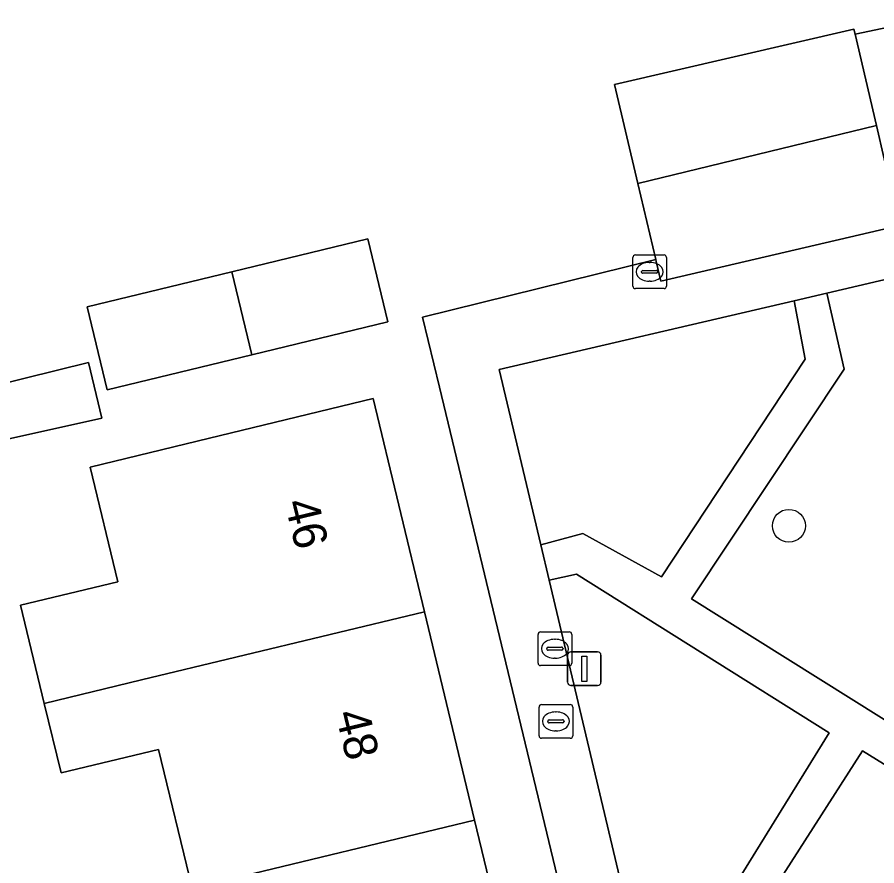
# Model space of a CAD drawing. Extents: x 157793 to 159380, y 380877 to 382313.
# Drawn here: x 158724.5 to 158750.02, y 381260.34 to 381285.54 of the extents above; entities that cross this region are included whole.
import ezdxf

# ---------------------------------------------------------------- set-up
doc = ezdxf.new("R2010")
doc.units = 0
for name, color, linetype in [('IMGEO_Boom', 7, 'Continuous'), ('IMGEO_Brandkraan', 7, 'Continuous'), ('IMGEO_Erf', 7, 'Continuous'), ('IMGEO_Groenvoorziening', 7, 'Continuous'), ('IMGEO_Kolk', 7, 'Continuous'), ('IMGEO_Lichtmast', 7, 'Continuous'), ('IMGEO_Pand', 7, 'Continuous'), ('IMGEO_Pand_nummerreeks', 7, 'Continuous'), ('IMGEO_Voetpad_open', 7, 'Continuous')]:
    doc.layers.add(name, color=color, linetype=linetype)

msp = doc.modelspace()

# ---------------------------------------------------------------- linework, layer by layer
at = {"layer": 'IMGEO_Boom'}
msp.add_circle((158747.414, 381270.434), 0.489, dxfattribs=at)
at = {"layer": 'IMGEO_Brandkraan'}
for p, q in [((158739.996, 381264.2), (158739.996, 381265.052)), ((158740.071, 381265.126), (158740.923, 381265.126)), ((158740.997, 381265.052), (158740.997, 381264.2)), ((158740.484, 381264.906), (158740.509, 381264.906)), ((158740.255, 381264.62), (158740.255, 381264.632)), ((158740.693, 381264.583), (158740.295, 381264.583)), ((158740.298, 381264.669), (158740.696, 381264.669)), ((158740.739, 381264.632), (158740.739, 381264.62)), ((158740.507, 381264.346), (158740.482, 381264.346)), ((158740.923, 381264.126), (158740.071, 381264.126))]:
    msp.add_line(p, q, dxfattribs=at)
for points in [[(158739.996, 381264.2), (158739.996, 381265.052)], [(158740.071, 381265.126), (158740.923, 381265.126)], [(158740.997, 381265.052), (158740.997, 381264.2)], [(158740.923, 381264.126), (158740.071, 381264.126)]]:
    msp.add_lwpolyline(points, dxfattribs=at)
for centre, radius, start, end in [((158740.073, 381265.05), 0.0765, 91.552, 178.448), ((158740.073, 381265.05), 0.0765, 91.552, 178.448), ((158740.921, 381265.05), 0.0765, 1.552, 88.448), ((158740.921, 381265.05), 0.0765, 1.552, 88.448), ((158740.295, 381264.629), 0.0403, 85.8775, 175.7526), ((158740.292, 381264.619), 0.0366, 178.938, 274.7102), ((158740.696, 381264.626), 0.043, 264.8664, 352.4533), ((158740.7, 381264.631), 0.0386, 1.7309, 96.639), ((158740.073, 381264.202), 0.0765, 181.552, 268.448), ((158740.073, 381264.202), 0.0765, 181.552, 268.448), ((158740.921, 381264.202), 0.0765, 271.552, 358.448), ((158740.921, 381264.202), 0.0765, 271.552, 358.448)]:
    msp.add_arc(centre, radius, start, end, dxfattribs=at)
for centre, major_axis, ratio, start_param, end_param in [((158740.483, 381264.626), (-0.387, 0.002), 0.722429, 4.712389, 7.853982), ((158740.508, 381264.626), (-0.39, 0.002), 0.717154, 1.570796, 4.712389)]:
    msp.add_ellipse(centre, major_axis=major_axis, ratio=ratio, start_param=start_param, end_param=end_param, dxfattribs=at)
at = {"layer": 'IMGEO_Erf'}
for points in [[(158742.956, 381249.954), (158737.038, 381274.547), (158736.537, 381276.628), (158743.463, 381278.339), (158742.93, 381280.601), (158742.237, 381283.539), (158749.346, 381285.185), (158749.381, 381285.036), (158751.364, 381285.449), (158748.534, 381297.44), (158746.94, 381297.085), (158745.268, 381304.094), (158744.131, 381308.881), (158714.509, 381301.828)], [(158722.845, 381274.356), (158726.619, 381275.28), (158727.019, 381273.629), (158715.806, 381271.139)]]:
    msp.add_lwpolyline(points, dxfattribs=at)
for points in [[(158730.873, 381277.978), (158734.911, 381278.957), (158735.509, 381276.493), (158731.471, 381275.514), (158727.178, 381274.473), (158726.58, 381276.937)], [(158729.696, 381259.674), (158728.697, 381263.795), (158725.803, 381263.097), (158725.306, 381265.161), (158724.604, 381268.075), (158727.491, 381268.771), (158726.665, 381272.179), (158730.207, 381273.038), (158735.066, 381274.216), (158736.592, 381267.881), (158738.083, 381261.695), (158739.573, 381255.508), (158740.9, 381250), (158741.099, 381249.175), (158732.708, 381247.241), (158732.04, 381250), (158731.531, 381252.101), (158731.195, 381253.489), (158730.13, 381257.885), (158726.42, 381256.99), (158725.989, 381258.781), (158726.536, 381258.912)]]:
    msp.add_lwpolyline(points, close=True, dxfattribs=at)
at = {"layer": 'IMGEO_Groenvoorziening'}
for points in [[(158751.367, 381273.26), (158756.186, 381274.415), (158755.132, 381278.88), (158751.034, 381277.924), (158748.544, 381277.343), (158749.053, 381275.091), (158744.52, 381268.268), (158755.879, 381261.15), (158759.193, 381261.929), (158758.3, 381265.655), (158753.438, 381264.505)], [(158747.899, 381275.385), (158747.573, 381277.117), (158738.815, 381275.074), (158740.047, 381269.872), (158741.3, 381270.203), (158743.633, 381268.917)], [(158748.612, 381264.286), (158741.107, 381268.997), (158740.297, 381268.818), (158743.025, 381257.302), (158744.511, 381257.653)], [(158755.851, 381259.88), (158749.601, 381263.751), (158745.615, 381257.524), (158748.48, 381255.982), (158749.474, 381257.504), (158753.062, 381255.441), (158753.572, 381256.253)]]:
    msp.add_lwpolyline(points, close=True, dxfattribs=at)
at = {"layer": 'IMGEO_Kolk'}
for p, q in [((158742.78, 381277.552), (158742.78, 381278.404)), ((158742.855, 381278.478), (158743.707, 381278.478)), ((158743.781, 381278.404), (158743.781, 381277.552)), ((158743.082, 381278.021), (158743.48, 381278.021)), ((158743.268, 381278.258), (158743.293, 381278.258)), ((158743.039, 381277.972), (158743.039, 381277.984)), ((158743.477, 381277.935), (158743.079, 381277.935)), ((158743.523, 381277.984), (158743.523, 381277.972)), ((158743.291, 381277.698), (158743.266, 381277.698)), ((158743.707, 381277.478), (158742.855, 381277.478)), ((158740.042, 381267.284), (158740.894, 381267.284)), ((158739.967, 381266.358), (158739.967, 381267.21)), ((158740.455, 381267.064), (158740.48, 381267.064)), ((158740.968, 381267.21), (158740.968, 381266.358)), ((158740.226, 381266.778), (158740.226, 381266.79)), ((158740.269, 381266.827), (158740.667, 381266.827)), ((158740.71, 381266.79), (158740.71, 381266.778)), ((158740.664, 381266.741), (158740.266, 381266.741)), ((158740.894, 381266.284), (158740.042, 381266.284)), ((158740.478, 381266.504), (158740.453, 381266.504))]:
    msp.add_line(p, q, dxfattribs=at)
for points in [[(158742.78, 381277.552), (158742.78, 381278.404)], [(158742.855, 381278.478), (158743.707, 381278.478)], [(158743.781, 381278.404), (158743.781, 381277.552)], [(158743.707, 381277.478), (158742.855, 381277.478)], [(158740.042, 381267.284), (158740.894, 381267.284)], [(158739.967, 381266.358), (158739.967, 381267.21)], [(158740.968, 381267.21), (158740.968, 381266.358)], [(158740.894, 381266.284), (158740.042, 381266.284)]]:
    msp.add_lwpolyline(points, dxfattribs=at)
for centre, radius, start, end in [((158742.857, 381278.402), 0.0765, 91.552, 178.448), ((158742.857, 381278.402), 0.0765, 91.552, 178.448), ((158743.705, 381278.402), 0.0765, 1.552, 88.448), ((158743.705, 381278.402), 0.0765, 1.552, 88.448), ((158743.079, 381277.981), 0.0403, 85.8775, 175.7526), ((158743.484, 381277.983), 0.0386, 1.7309, 96.639), ((158743.076, 381277.971), 0.0366, 178.938, 274.7102), ((158743.48, 381277.978), 0.043, 264.8664, 352.4533), ((158742.857, 381277.554), 0.0765, 181.552, 268.448), ((158742.857, 381277.554), 0.0765, 181.552, 268.448), ((158743.705, 381277.554), 0.0765, 271.552, 358.448), ((158743.705, 381277.554), 0.0765, 271.552, 358.448), ((158740.044, 381267.208), 0.0765, 91.552, 178.448), ((158740.044, 381267.208), 0.0765, 91.552, 178.448), ((158740.892, 381267.208), 0.0765, 1.552, 88.448), ((158740.892, 381267.208), 0.0765, 1.552, 88.448), ((158740.266, 381266.787), 0.0403, 85.8775, 175.7526), ((158740.263, 381266.777), 0.0366, 178.938, 274.7102), ((158740.667, 381266.784), 0.043, 264.8664, 352.4533), ((158740.671, 381266.789), 0.0386, 1.7309, 96.639), ((158740.044, 381266.36), 0.0765, 181.552, 268.448), ((158740.044, 381266.36), 0.0765, 181.552, 268.448), ((158740.892, 381266.36), 0.0765, 271.552, 358.448), ((158740.892, 381266.36), 0.0765, 271.552, 358.448)]:
    msp.add_arc(centre, radius, start, end, dxfattribs=at)
for centre, major_axis, ratio, start_param, end_param in [((158743.267, 381277.978), (-0.387, 0.002), 0.722429, 4.712389, 7.853982), ((158743.292, 381277.978), (-0.39, 0.002), 0.717154, 1.570796, 4.712389), ((158740.454, 381266.784), (-0.387, 0.002), 0.722429, 4.712389, 7.853982), ((158740.479, 381266.784), (-0.39, 0.002), 0.717154, 1.570796, 4.712389)]:
    msp.add_ellipse(centre, major_axis=major_axis, ratio=ratio, start_param=start_param, end_param=end_param, dxfattribs=at)
at = {"layer": 'IMGEO_Lichtmast'}
for p, q in [((158740.844, 381265.79), (158740.844, 381266.59)), ((158740.844, 381266.59), (158740.844, 381265.79)), ((158740.944, 381266.69), (158741.734, 381266.69)), ((158741.734, 381266.69), (158740.944, 381266.69)), ((158741.834, 381266.59), (158741.834, 381265.79)), ((158741.834, 381265.79), (158741.834, 381266.59)), ((158741.734, 381265.69), (158740.944, 381265.69)), ((158740.944, 381265.69), (158741.734, 381265.69))]:
    msp.add_line(p, q, dxfattribs=at)
msp.add_lwpolyline([(158741.264, 381266.565), (158741.414, 381266.565), (158741.414, 381265.815), (158741.264, 381265.815), (158741.264, 381266.565)], dxfattribs=at)
for centre, start, end in [((158740.944, 381266.59), 90, 180), ((158740.944, 381266.59), 90, 180), ((158741.734, 381266.59), 0, 90), ((158741.734, 381266.59), 360, 90), ((158740.944, 381265.79), 180, 270), ((158740.944, 381265.79), 180, 270), ((158741.734, 381265.79), 270, 0), ((158741.734, 381265.79), 270, 0)]:
    msp.add_arc(centre, 0.1, start, end, dxfattribs=at)
at = {"layer": 'IMGEO_Pand'}
for points in [[(158742.93, 381280.601), (158750.013, 381282.318), (158749.381, 381285.036), (158749.346, 381285.185), (158742.237, 381283.539)], [(158742.93, 381280.601), (158743.463, 381278.339), (158743.476, 381278.283), (158743.614, 381277.7), (158750.702, 381279.353), (158750.013, 381282.318)], [(158730.873, 381277.978), (158731.471, 381275.514), (158735.509, 381276.493), (158734.911, 381278.957)], [(158730.873, 381277.978), (158726.58, 381276.937), (158727.178, 381274.473), (158731.471, 381275.514)], [(158726.665, 381272.179), (158727.491, 381268.771), (158724.604, 381268.075), (158725.306, 381265.161), (158728.197, 381265.858), (158736.592, 381267.881), (158735.066, 381274.216), (158730.207, 381273.038)], [(158736.592, 381267.881), (158728.197, 381265.858), (158725.306, 381265.161), (158725.803, 381263.097), (158728.697, 381263.795), (158729.696, 381259.674), (158730.368, 381259.836), (158738.083, 381261.695)], [(158738.083, 381261.695), (158730.368, 381259.836), (158729.696, 381259.674), (158726.536, 381258.912), (158725.989, 381258.781), (158726.42, 381256.99), (158730.13, 381257.885), (158731.195, 381253.489), (158739.573, 381255.508)]]:
    msp.add_lwpolyline(points, close=True, dxfattribs=at)
at = {"layer": 'IMGEO_Voetpad_open'}
for points in [[(158751.861, 381285.894), (158747.39, 381304.617), (158747.107, 381304.547), (158745.268, 381304.094), (158746.94, 381297.085), (158748.534, 381297.44), (158751.364, 381285.449), (158749.381, 381285.036), (158750.013, 381282.318), (158750.702, 381279.353), (158743.614, 381277.7), (158743.476, 381278.283), (158743.463, 381278.339), (158736.537, 381276.628), (158737.038, 381274.547), (158742.956, 381249.954)], [(158743.025, 381257.302), (158740.297, 381268.818), (158740.047, 381269.872), (158738.815, 381275.074), (158747.573, 381277.117), (158748.544, 381277.343), (158751.034, 381277.924), (158755.132, 381278.88)], [(158755.155, 381256.863), (158757.467, 381260.666), (158759.386, 381261.125), (158759.193, 381261.929), (158755.879, 381261.15), (158744.52, 381268.268), (158749.053, 381275.091), (158748.544, 381277.343), (158747.573, 381277.117), (158747.899, 381275.385), (158743.633, 381268.917), (158741.3, 381270.203), (158740.047, 381269.872), (158740.297, 381268.818), (158741.107, 381268.997), (158748.612, 381264.286), (158744.511, 381257.653)], [(158714.821, 381256.09), (158713.829, 381260.435), (158714.21, 381260.522), (158713.732, 381262.558), (158711.928, 381270.248), (158715.806, 381271.139), (158727.019, 381273.629), (158726.619, 381275.28), (158722.845, 381274.356), (158718.906, 381273.392), (158714.364, 381272.28), (158710.541, 381271.374), (158706.6, 381270.409), (158702.06, 381269.298), (158694.218, 381267.655), (158687.32, 381265.983), (158687.64, 381264.688), (158687.682, 381264.494), (158690.213, 381265.047), (158695.073, 381266.225), (158700.155, 381267.457), (158710.034, 381269.876), (158712.793, 381258.61)]]:
    msp.add_lwpolyline(points, dxfattribs=at)
msp.add_lwpolyline([(158749.474, 381257.504), (158748.48, 381255.982), (158745.615, 381257.524), (158749.601, 381263.751), (158755.851, 381259.88), (158753.572, 381256.253), (158753.062, 381255.441)], close=True, dxfattribs=at)

# ---------------------------------------------------------------- texts
at = {"layer": 'IMGEO_Pand_nummerreeks'}
for s, p in [('46', (158732.438, 381271.121)), ('48', (158733.947, 381264.857))]:
    msp.add_text(s, height=1, rotation=283.5445, dxfattribs=at).set_placement(p)

doc.saveas('drawing.dxf')
